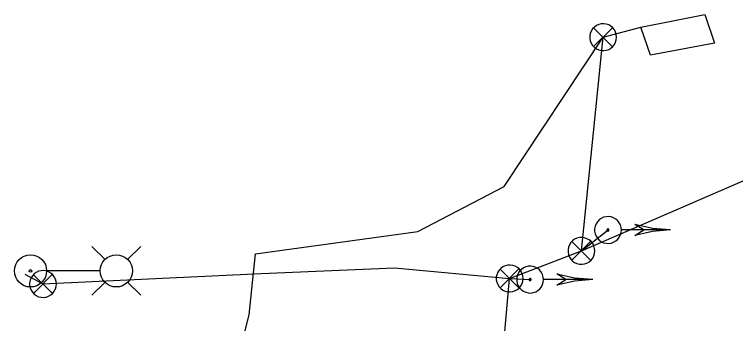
# Model space of a CAD drawing. Extents: x 600849 to 606371, y 330010 to 403088.
# Drawn here: x 602881.3 to 603058.7, y 366164.1 to 366240.1 of the extents above; entities that cross this region are included whole.
import ezdxf

# ---------------------------------------------------------------- set-up
doc = ezdxf.new("R2010")
doc.units = 0
for name, color, linetype in [('E_FTMS_Conduit', 7, 'Continuous'), ('E_LTG', 7, 'Continuous'), ('E_LTG_CID', 7, 'Continuous'), ('E_SIG', 7, 'Continuous'), ('E_SIG_Conduit', 7, 'Continuous')]:
    doc.layers.add(name, color=color, linetype=linetype)

msp = doc.modelspace()

# ---------------------------------------------------------------- linework, layer by layer
at = {"layer": 'E_FTMS_Conduit'}
for points in [[(602940.64, 366181.21), (602980.52, 366186.77), (603001.79, 366197.83), (603026.09, 366234.52)], [(602927.68, 366087.04), (602931.53, 366136.5), (602939.06, 366166.21), (602940.64, 366181.21)]]:
    msp.add_lwpolyline(points, dxfattribs=at)
at = {"layer": 'E_LTG'}
for points in [[(602903.62, 366179.82), (602900.39, 366183.04)], [(602909.16, 366179.82), (602912.39, 366183.04)], [(602902.37, 366177.04), (602889.31, 366177.04)], [(602903.62, 366174.27), (602900.39, 366171.04)], [(602909.16, 366174.27), (602912.39, 366171.04)]]:
    msp.add_lwpolyline(points, dxfattribs=at)
for centre, radius in [((602885.29, 366177.04), 3.96), ((602906.39, 366177.04), 3.96), ((602885.29, 366177.04), 0.303)]:
    msp.add_circle(centre, radius, dxfattribs=at)
at = {"layer": 'E_LTG_CID'}
msp.add_lwpolyline([(602883.92, 366176.22), (602888.35, 366173.82), (602941.99, 366176.37), (602974.81, 366177.82), (603003.1, 366175.18)], dxfattribs=at)
at = {"layer": 'E_SIG'}
for points in [[(603035.36, 366236.97), (603051.08, 366240.12), (603053.5, 366233.02), (603037.7, 366230.11), (603035.36, 366236.97)], [(603029.39, 366234.52), (603029.33, 366235.14), (603029.16, 366235.74), (603028.87, 366236.3), (603028.48, 366236.8), (603028.01, 366237.21), (603027.46, 366237.52), (603026.87, 366237.72), (603026.25, 366237.81), (603025.62, 366237.78), (603025.01, 366237.64), (603024.44, 366237.38), (603023.93, 366237.01), (603023.5, 366236.56), (603023.16, 366236.03), (603022.93, 366235.45), (603022.81, 366234.83), (603022.81, 366234.2), (603022.93, 366233.59), (603023.16, 366233.01), (603023.5, 366232.48), (603023.93, 366232.02), (603024.44, 366231.66), (603025.01, 366231.4), (603025.62, 366231.25), (603026.25, 366231.22), (603026.87, 366231.31), (603027.46, 366231.52), (603028.01, 366231.83), (603028.48, 366232.24), (603028.87, 366232.73), (603029.16, 366233.29), (603029.33, 366233.89), (603029.39, 366234.52)], [(603028.36, 366236.85), (603023.75, 366232.2)], [(603023.75, 366236.8), (603028.4, 366232.15)], [(603020.74, 366181.96), (603026.09, 366234.52)], [(603020.74, 366181.96), (603078.91, 366207.13)], [(603030.59, 366187.1), (603030.53, 366187.72), (603030.35, 366188.33), (603030.06, 366188.88), (603029.68, 366189.38), (603029.2, 366189.79), (603028.66, 366190.1), (603028.07, 366190.31), (603027.44, 366190.4), (603026.82, 366190.37), (603026.21, 366190.22), (603025.64, 366189.96), (603025.13, 366189.59), (603024.69, 366189.14), (603024.35, 366188.61), (603024.12, 366188.03), (603024, 366187.41), (603024, 366186.79), (603024.12, 366186.17), (603024.35, 366185.59), (603024.69, 366185.06), (603025.13, 366184.6), (603025.64, 366184.24), (603026.21, 366183.98), (603026.82, 366183.83), (603027.44, 366183.8), (603028.07, 366183.89), (603028.66, 366184.1), (603029.2, 366184.41), (603029.68, 366184.82), (603030.06, 366185.31), (603030.35, 366185.87), (603030.53, 366186.47), (603030.59, 366187.1)], [(603027.54, 366187.1), (603027.53, 366187.15), (603027.52, 366187.19), (603027.5, 366187.24), (603027.47, 366187.27), (603027.43, 366187.3), (603027.39, 366187.33), (603027.35, 366187.34), (603027.3, 366187.35), (603027.25, 366187.35), (603027.2, 366187.34), (603027.16, 366187.32), (603027.12, 366187.29), (603027.09, 366187.25), (603027.06, 366187.21), (603027.04, 366187.17), (603027.04, 366187.12), (603027.04, 366187.07), (603027.04, 366187.03), (603027.06, 366186.98), (603027.09, 366186.94), (603027.12, 366186.91), (603027.16, 366186.88), (603027.2, 366186.86), (603027.25, 366186.85), (603027.3, 366186.85), (603027.35, 366186.85), (603027.39, 366186.87), (603027.43, 366186.89), (603027.47, 366186.92), (603027.5, 366186.96), (603027.52, 366187.01), (603027.53, 366187.05), (603027.54, 366187.1)], [(603042.69, 366187.1), (603038.23, 366187.44), (603033.89, 366188.47)], [(603036.09, 366187.1), (603033.89, 366188.47)], [(603020.74, 366181.96), (603027.29, 366187.1)], [(603042.69, 366187.1), (603030.65, 366187.1)], [(603042.69, 366187.1), (603038.23, 366186.75), (603033.89, 366185.72)], [(603033.89, 366185.73), (603036.09, 366187.1)], [(603024.04, 366181.96), (603023.98, 366182.58), (603023.81, 366183.18), (603023.52, 366183.74), (603023.13, 366184.24), (603022.66, 366184.65), (603022.11, 366184.96), (603021.52, 366185.16), (603020.9, 366185.25), (603020.27, 366185.22), (603019.66, 366185.08), (603019.09, 366184.82), (603018.58, 366184.45), (603018.15, 366184), (603017.81, 366183.47), (603017.58, 366182.89), (603017.46, 366182.27), (603017.46, 366181.64), (603017.58, 366181.03), (603017.81, 366180.45), (603018.15, 366179.92), (603018.58, 366179.46), (603019.09, 366179.1), (603019.66, 366178.84), (603020.27, 366178.69), (603020.9, 366178.66), (603021.52, 366178.75), (603022.11, 366178.96), (603022.66, 366179.27), (603023.13, 366179.68), (603023.52, 366180.17), (603023.81, 366180.73), (603023.98, 366181.33), (603024.04, 366181.96)], [(603023.01, 366184.29), (603018.4, 366179.64)], [(603018.4, 366184.24), (603023.05, 366179.59)], [(602997.62, 366079.73), (602997.74, 366088.56), (602996.89, 366100.78), (602999.27, 366132.06), (603003.1, 366175.18), (603020.74, 366181.96)], [(603006.4, 366175.18), (603006.34, 366175.8), (603006.17, 366176.4), (603005.88, 366176.96), (603005.49, 366177.46), (603005.02, 366177.87), (603004.47, 366178.18), (603003.88, 366178.38), (603003.26, 366178.47), (603002.63, 366178.44), (603002.02, 366178.3), (603001.45, 366178.04), (603000.94, 366177.67), (603000.51, 366177.22), (603000.17, 366176.69), (602999.94, 366176.11), (602999.82, 366175.49), (602999.82, 366174.86), (602999.94, 366174.25), (603000.17, 366173.67), (603000.51, 366173.14), (603000.94, 366172.68), (603001.45, 366172.32), (603002.02, 366172.06), (603002.63, 366171.91), (603003.26, 366171.88), (603003.88, 366171.97), (603004.47, 366172.18), (603005.02, 366172.49), (603005.49, 366172.9), (603005.88, 366173.39), (603006.17, 366173.95), (603006.34, 366174.55), (603006.4, 366175.18)], [(602891.65, 366173.82), (602891.59, 366174.44), (602891.42, 366175.04), (602891.13, 366175.6), (602890.74, 366176.1), (602890.27, 366176.51), (602889.73, 366176.82), (602889.13, 366177.02), (602888.51, 366177.11), (602887.88, 366177.08), (602887.27, 366176.94), (602886.7, 366176.68), (602886.19, 366176.31), (602885.76, 366175.86), (602885.42, 366175.33), (602885.19, 366174.75), (602885.07, 366174.13), (602885.07, 366173.5), (602885.19, 366172.89), (602885.42, 366172.31), (602885.76, 366171.78), (602886.19, 366171.32), (602886.7, 366170.96), (602887.27, 366170.7), (602887.88, 366170.55), (602888.51, 366170.52), (602889.13, 366170.61), (602889.73, 366170.82), (602890.27, 366171.13), (602890.74, 366171.54), (602891.13, 366172.03), (602891.42, 366172.59), (602891.59, 366173.19), (602891.65, 366173.82)], [(603005.37, 366177.51), (603000.76, 366172.86)], [(603000.76, 366177.46), (603005.41, 366172.81)], [(603011.44, 366174.9), (603011.38, 366175.52), (603011.2, 366176.13), (603010.91, 366176.68), (603010.53, 366177.18), (603010.05, 366177.59), (603009.51, 366177.9), (603008.92, 366178.11), (603008.3, 366178.2), (603007.67, 366178.17), (603007.06, 366178.02), (603006.49, 366177.76), (603005.98, 366177.39), (603005.54, 366176.94), (603005.2, 366176.41), (603004.97, 366175.83), (603004.85, 366175.21), (603004.85, 366174.59), (603004.97, 366173.97), (603005.2, 366173.39), (603005.54, 366172.86), (603005.98, 366172.41), (603006.49, 366172.04), (603007.06, 366171.78), (603007.67, 366171.63), (603008.3, 366171.6), (603008.92, 366171.69), (603009.51, 366171.9), (603010.05, 366172.21), (603010.53, 366172.62), (603010.91, 366173.12), (603011.2, 366173.67), (603011.38, 366174.28), (603011.44, 366174.9)], [(602890.62, 366176.15), (602886.01, 366171.5)], [(602886.01, 366176.1), (602890.66, 366171.45)], [(603003.1, 366175.18), (603008.14, 366174.9)], [(603008.39, 366174.9), (603008.39, 366174.95), (603008.37, 366174.99), (603008.35, 366175.04), (603008.32, 366175.07), (603008.28, 366175.11), (603008.24, 366175.13), (603008.2, 366175.15), (603008.15, 366175.15), (603008.1, 366175.15), (603008.06, 366175.14), (603008.01, 366175.12), (603007.97, 366175.09), (603007.94, 366175.06), (603007.91, 366175.02), (603007.9, 366174.97), (603007.89, 366174.92), (603007.89, 366174.88), (603007.9, 366174.83), (603007.91, 366174.78), (603007.94, 366174.74), (603007.97, 366174.71), (603008.01, 366174.68), (603008.06, 366174.66), (603008.1, 366174.65), (603008.15, 366174.65), (603008.2, 366174.65), (603008.24, 366174.67), (603008.28, 366174.69), (603008.32, 366174.73), (603008.35, 366174.76), (603008.37, 366174.81), (603008.39, 366174.85), (603008.39, 366174.9)], [(603016.94, 366174.9), (603014.74, 366176.28)], [(603023.54, 366174.9), (603019.08, 366175.25), (603014.74, 366176.27)], [(603023.54, 366174.9), (603019.08, 366174.55), (603014.74, 366173.52)], [(603023.54, 366174.9), (603011.5, 366174.9)], [(603014.74, 366173.53), (603016.94, 366174.9)]]:
    msp.add_lwpolyline(points, dxfattribs=at)
at = {"layer": 'E_SIG_Conduit'}
msp.add_lwpolyline([(603026.09, 366234.52), (603035.36, 366236.97)], dxfattribs=at)

doc.saveas('drawing.dxf')
